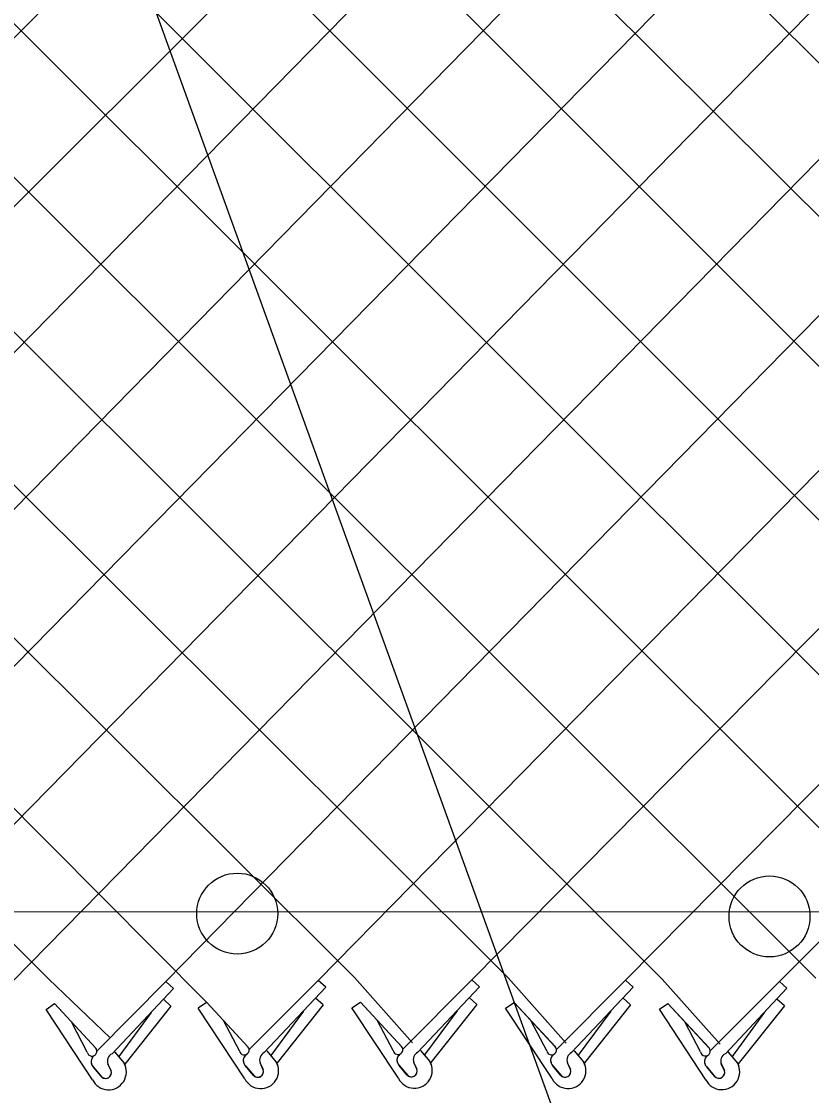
# Model space of a CAD drawing. Extents: x 0 to 2.85, y -0.1 to 1.83.
# Drawn here: x 1.6198 to 1.6612, y 0.8084 to 0.8646 of the extents above; entities that cross this region are included whole.
import ezdxf

# ---------------------------------------------------------------- set-up
doc = ezdxf.new("R2010")
doc.units = 0
doc.layers.add('sb_Chainlink Fence', color=7, linetype='Continuous')
doc.layers.add('sb_Existing Structural Steel', color=7, linetype='Continuous')

msp = doc.modelspace()

# ---------------------------------------------------------------- linework, layer by layer
at = {"layer": 'sb_Chainlink Fence'}
for p, q in [((1.590744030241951, 0.9250268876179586), (1.701720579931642, 0.8144716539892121)), ((1.5987341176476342, 0.9250978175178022), (1.7097773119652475, 0.8145164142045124)), ((1.6595556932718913, 0.8143446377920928), (1.7693420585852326, 0.9240730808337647)), ((1.512007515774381, 0.9232555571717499), (1.621264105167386, 0.8144657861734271)), ((1.5706138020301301, 0.8142162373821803), (1.6776117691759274, 0.9227967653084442)), ((1.58712834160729, 0.8143441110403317), (1.6933155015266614, 0.9225855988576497)), ((1.5951818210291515, 0.8143645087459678), (1.7013683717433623, 0.9225799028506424)), ((1.6032360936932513, 0.8143478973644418), (1.709446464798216, 0.9225321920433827)), ((1.6112985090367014, 0.8142883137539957), (1.7174999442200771, 0.9225117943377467)), ((1.6193552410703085, 0.8143330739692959), (1.7255542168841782, 0.9225284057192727)), ((1.6274081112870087, 0.8143387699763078), (1.7336166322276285, 0.922587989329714)), ((1.6353855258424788, 0.8144004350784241), (1.741673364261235, 0.9225432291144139)), ((1.6434390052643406, 0.8144208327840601), (1.7501311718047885, 0.9224601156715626)), ((1.651493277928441, 0.8144042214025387), (1.75818465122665, 0.9224397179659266)), ((1.5460691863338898, 0.9215535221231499), (1.653411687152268, 0.8144716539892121)), ((1.5541311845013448, 0.9216548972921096), (1.6614684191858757, 0.8145164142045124)), ((1.562188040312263, 0.9216519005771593), (1.6695212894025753, 0.8145221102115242)), ((1.570240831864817, 0.9216879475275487), (1.6775504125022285, 0.8145274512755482)), ((1.5784210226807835, 0.9217017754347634), (1.6856038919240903, 0.8145478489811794)), ((1.5864744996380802, 0.9217231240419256), (1.6936581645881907, 0.8145312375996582)), ((1.5218833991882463, 0.9214796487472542), (1.629543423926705, 0.8132445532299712)), ((1.529961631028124, 0.9214738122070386), (1.6372949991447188, 0.8145478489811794)), ((1.5380151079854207, 0.921495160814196), (1.6453492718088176, 0.8145312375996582)), ((1.5786705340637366, 0.8142609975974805), (1.6815858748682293, 0.9169270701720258)), ((1.6772058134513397, 0.726075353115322), (1.6241986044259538, 0.872583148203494)), ((1.621264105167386, 0.8144657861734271), (1.6244743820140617, 0.8113959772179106)), ((1.6237807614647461, 0.8106960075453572), (1.6274081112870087, 0.8143387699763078)), ((1.6278039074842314, 0.813980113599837), (1.6274081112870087, 0.8143387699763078)), ((1.6317581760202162, 0.8107576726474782), (1.6353855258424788, 0.8144004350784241)), ((1.6357813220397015, 0.8140417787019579), (1.6353855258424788, 0.8144004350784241)), ((1.6372949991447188, 0.8145478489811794), (1.6403303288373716, 0.8111301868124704)), ((1.6398116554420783, 0.8107780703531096), (1.6434390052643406, 0.8144208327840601)), ((1.6438348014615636, 0.8140621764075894), (1.6434390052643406, 0.8144208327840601)), ((1.6453492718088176, 0.8145312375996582), (1.6483846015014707, 0.8111135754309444)), ((1.6478659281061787, 0.8107614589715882), (1.651493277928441, 0.8144042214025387)), ((1.651889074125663, 0.8140455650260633), (1.651493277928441, 0.8144042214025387)), ((1.653411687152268, 0.8144716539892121), (1.6564470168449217, 0.8110539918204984)), ((1.6559283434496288, 0.8107018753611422), (1.6595556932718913, 0.8143446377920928)), ((1.659951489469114, 0.813985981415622), (1.6595556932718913, 0.8143446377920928)), ((1.6245784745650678, 0.8105535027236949), (1.6278039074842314, 0.813980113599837)), ((1.6325558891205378, 0.8106151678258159), (1.6357813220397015, 0.8140417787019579)), ((1.6406093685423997, 0.8106355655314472), (1.6438348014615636, 0.8140621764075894)), ((1.6486636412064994, 0.8106189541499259), (1.651889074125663, 0.8140455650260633)), ((1.6567260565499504, 0.8105593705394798), (1.659951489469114, 0.813985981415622)), ((1.6211200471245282, 0.8128781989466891), (1.621566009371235, 0.813182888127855)), ((1.621566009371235, 0.813182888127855), (1.623722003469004, 0.8108592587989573)), ((1.621566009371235, 0.813182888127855), (1.623735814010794, 0.8108455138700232)), ((1.6276695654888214, 0.8130541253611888), (1.6252567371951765, 0.8100194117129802)), ((1.6276695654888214, 0.8130541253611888), (1.6272737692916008, 0.8134127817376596)), ((1.6290913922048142, 0.8129555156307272), (1.629537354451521, 0.8132602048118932)), ((1.629543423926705, 0.8132445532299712), (1.6316994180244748, 0.8109209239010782)), ((1.629543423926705, 0.8132445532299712), (1.631713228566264, 0.8109071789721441)), ((1.6356469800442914, 0.8131157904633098), (1.6332341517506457, 0.8100810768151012)), ((1.6356469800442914, 0.8131157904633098), (1.6352511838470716, 0.8134744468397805)), ((1.6371509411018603, 0.8129602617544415), (1.6375969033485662, 0.8132649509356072)), ((1.6375969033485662, 0.8132649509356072), (1.639752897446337, 0.8109413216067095)), ((1.6375969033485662, 0.8132649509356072), (1.6397667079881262, 0.8109275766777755)), ((1.6437004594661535, 0.8131361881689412), (1.6412876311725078, 0.8101014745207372)), ((1.6437004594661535, 0.8131361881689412), (1.6433046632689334, 0.8134948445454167)), ((1.6452052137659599, 0.8129436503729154), (1.6456511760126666, 0.8132483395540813)), ((1.6456511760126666, 0.8132483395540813), (1.6478071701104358, 0.8109247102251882)), ((1.6456511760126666, 0.8132483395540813), (1.647820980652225, 0.8109109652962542)), ((1.6517547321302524, 0.8131195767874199), (1.6493419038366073, 0.8100848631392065)), ((1.6517547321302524, 0.8131195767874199), (1.6513589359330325, 0.813478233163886)), ((1.6532676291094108, 0.812884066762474), (1.653713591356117, 0.8131887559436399)), ((1.653713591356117, 0.8131887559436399), (1.655869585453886, 0.8108651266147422)), ((1.653713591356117, 0.8131887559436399), (1.6558833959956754, 0.8108513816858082)), ((1.6598171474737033, 0.8130599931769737), (1.6574043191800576, 0.8100252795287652)), ((1.6598171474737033, 0.8130599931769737), (1.6594213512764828, 0.8134186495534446)), ((1.6235565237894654, 0.8091892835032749), (1.6211200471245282, 0.8128781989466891)), ((1.6266305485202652, 0.8127220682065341), (1.624933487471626, 0.8104121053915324)), ((1.6315339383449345, 0.8092509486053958), (1.6290974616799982, 0.81293986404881)), ((1.634607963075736, 0.812783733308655), (1.6329109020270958, 0.8104737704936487)), ((1.6395874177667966, 0.8092713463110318), (1.6371509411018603, 0.8129602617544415)), ((1.642661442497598, 0.8128041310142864), (1.6409643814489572, 0.8104941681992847)), ((1.647641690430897, 0.8092547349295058), (1.6452052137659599, 0.8129436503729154)), ((1.650715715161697, 0.8127875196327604), (1.649018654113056, 0.8104775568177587)), ((1.6557041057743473, 0.8091951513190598), (1.6532676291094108, 0.812884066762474)), ((1.658778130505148, 0.8127279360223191), (1.657081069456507, 0.8104179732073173)), ((1.62327914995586, 0.810644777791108), (1.6224675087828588, 0.8121963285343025)), ((1.6312565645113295, 0.810706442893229), (1.6304449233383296, 0.8122579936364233)), ((1.6393100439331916, 0.8107268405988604), (1.6384984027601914, 0.8122783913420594)), ((1.6473643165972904, 0.810710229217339), (1.6465526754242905, 0.8122617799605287)), ((1.6554267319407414, 0.810650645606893), (1.6546150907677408, 0.8122021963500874)), ((1.6407445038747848, 0.8107310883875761), (1.6412397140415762, 0.8101448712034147)), ((1.6407510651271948, 0.8107221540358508), (1.6412422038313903, 0.8101428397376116)), ((1.6247136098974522, 0.8106490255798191), (1.6252088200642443, 0.8100628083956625)), ((1.6247201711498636, 0.8106400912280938), (1.6252113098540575, 0.8100607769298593)), ((1.632691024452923, 0.81071069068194), (1.6331862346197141, 0.8101244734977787)), ((1.632697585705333, 0.8107017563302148), (1.633188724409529, 0.8101224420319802)), ((1.6487987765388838, 0.8107144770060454), (1.6492939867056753, 0.8101282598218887)), ((1.6488053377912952, 0.8107055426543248), (1.6492964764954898, 0.8101262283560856)), ((1.6568611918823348, 0.8106548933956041), (1.6573564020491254, 0.8100686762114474)), ((1.6568677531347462, 0.8106459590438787), (1.6573588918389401, 0.8100666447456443)), ((1.6240081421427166, 0.8093742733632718), (1.6236041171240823, 0.8098580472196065)), ((1.6236041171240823, 0.8098580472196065), (1.6240492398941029, 0.8093309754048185)), ((1.6245302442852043, 0.8096598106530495), (1.624366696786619, 0.8100141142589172)), ((1.624367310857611, 0.8100015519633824), (1.6245299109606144, 0.8096678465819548)), ((1.6252088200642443, 0.8100628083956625), (1.6252452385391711, 0.8099947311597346)), ((1.6252452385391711, 0.8099947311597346), (1.6252762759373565, 0.809921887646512)), ((1.6319855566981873, 0.8094359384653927), (1.6315815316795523, 0.8099197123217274)), ((1.6315815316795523, 0.8099197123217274), (1.6320266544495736, 0.8093926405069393)), ((1.6325076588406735, 0.8097214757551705), (1.6323441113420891, 0.8100757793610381)), ((1.6323447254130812, 0.8100632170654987), (1.6325073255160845, 0.8097295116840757)), ((1.6331862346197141, 0.8101244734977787), (1.6332226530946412, 0.8100563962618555)), ((1.6332226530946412, 0.8100563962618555), (1.6332536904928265, 0.8099835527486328)), ((1.6400390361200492, 0.8094563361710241), (1.6396350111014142, 0.8099401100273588)), ((1.6396350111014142, 0.8099401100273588), (1.6400801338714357, 0.8094130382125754)), ((1.6405611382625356, 0.8097418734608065), (1.6403975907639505, 0.8100961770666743)), ((1.6403982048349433, 0.8100836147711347), (1.6405608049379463, 0.809749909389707)), ((1.6412397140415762, 0.8101448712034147), (1.641276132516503, 0.8100767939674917)), ((1.641276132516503, 0.8100767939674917), (1.6413071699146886, 0.8100039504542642)), ((1.6480933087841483, 0.8094397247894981), (1.6476892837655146, 0.8099234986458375)), ((1.6476892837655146, 0.8099234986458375), (1.6481344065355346, 0.8093964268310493)), ((1.648615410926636, 0.8097252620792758), (1.648451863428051, 0.8100795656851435)), ((1.6484524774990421, 0.8100670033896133), (1.6486150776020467, 0.8097332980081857)), ((1.6492939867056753, 0.8101282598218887), (1.6493304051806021, 0.8100601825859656)), ((1.6493304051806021, 0.8100601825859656), (1.649361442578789, 0.8099873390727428)), ((1.6561557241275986, 0.8093801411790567), (1.655751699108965, 0.8098639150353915)), ((1.655751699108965, 0.8098639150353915), (1.6561968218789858, 0.8093368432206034)), ((1.656677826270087, 0.8096656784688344), (1.656514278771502, 0.8100199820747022)), ((1.6565148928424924, 0.8100074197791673), (1.656677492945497, 0.8096737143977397)), ((1.6573564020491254, 0.8100686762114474), (1.6573928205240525, 0.8100005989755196)), ((1.6573928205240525, 0.8100005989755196), (1.6574238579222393, 0.8099277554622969))]:
    msp.add_line(p, q, dxfattribs=at)
for centre, radius, start, end in [((1.62353112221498, 0.8106888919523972), 0.00025580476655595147, 189.9304409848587, 40.97853800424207), ((1.63150853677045, 0.8107505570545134), 0.00025580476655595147, 189.9304409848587, 40.97853800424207), ((1.6395620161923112, 0.8107709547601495), 0.00025580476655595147, 189.9304409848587, 40.97853800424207), ((1.6476162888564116, 0.8107543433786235), 0.00025580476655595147, 189.9304409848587, 40.97853800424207), ((1.6556787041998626, 0.8106947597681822), 0.00025580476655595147, 189.9304409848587, 40.97853800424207), ((1.623863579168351, 0.810141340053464), 0.0003843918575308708, 126.9947472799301, 219.79833989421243), ((1.6238740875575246, 0.8101408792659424), 0.0003909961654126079, 127.7656421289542, 226.33281459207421), ((1.624754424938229, 0.8101734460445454), 0.00041880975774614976, 114.84216649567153, 203.51671506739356), ((1.631840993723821, 0.8102030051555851), 0.0003843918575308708, 126.9947472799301, 219.79833989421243), ((1.6318515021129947, 0.8102025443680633), 0.0003909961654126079, 127.7656421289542, 226.33281459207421), ((1.6327318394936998, 0.8102351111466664), 0.00041880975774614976, 114.84216649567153, 203.51671506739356), ((1.6398944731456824, 0.8102234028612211), 0.0003843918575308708, 126.9947472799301, 219.79833989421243), ((1.6399049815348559, 0.8102229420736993), 0.0003909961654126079, 127.7656421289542, 226.33281459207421), ((1.640785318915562, 0.8102555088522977), 0.00041880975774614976, 114.84216649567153, 203.51671506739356), ((1.6479487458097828, 0.8102067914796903), 0.0003843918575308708, 126.9947472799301, 219.79833989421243), ((1.6479592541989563, 0.8102063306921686), 0.0003909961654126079, 127.7656421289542, 226.33281459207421), ((1.6488395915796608, 0.8102388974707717), 0.00041880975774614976, 114.84216649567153, 203.51671506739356), ((1.6560111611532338, 0.810147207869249), 0.0003843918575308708, 126.9947472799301, 219.79833989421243), ((1.6560216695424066, 0.8101467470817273), 0.0003909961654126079, 127.7656421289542, 226.33281459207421), ((1.656902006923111, 0.8101793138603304), 0.00041880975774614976, 114.84216649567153, 203.51671506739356), ((1.6243949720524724, 0.8096040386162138), 0.0009354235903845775, 206.32021657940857, 29.22686940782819), ((1.624240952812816, 0.8095686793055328), 0.00030330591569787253, 219.86319118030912, 17.48524419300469), ((1.6242420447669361, 0.8095672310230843), 0.00030494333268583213, 230.78260140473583, 19.265642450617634), ((1.6323723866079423, 0.8096657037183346), 0.0009354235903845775, 206.32021657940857, 29.22686940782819), ((1.6322183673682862, 0.8096303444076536), 0.00030330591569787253, 219.86319118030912, 17.48524419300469), ((1.6322194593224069, 0.8096288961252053), 0.00030494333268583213, 230.78260140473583, 19.265642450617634), ((1.6404258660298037, 0.8096861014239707), 0.0009354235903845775, 206.32021657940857, 29.22686940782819), ((1.640271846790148, 0.809650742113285), 0.00030330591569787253, 219.86319118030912, 17.48524419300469), ((1.640272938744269, 0.8096492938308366), 0.00030494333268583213, 230.78260140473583, 19.265642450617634), ((1.648480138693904, 0.8096694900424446), 0.0009354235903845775, 206.32021657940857, 29.22686940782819), ((1.6483261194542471, 0.809634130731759), 0.00030330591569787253, 219.86319118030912, 17.48524419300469), ((1.6483272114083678, 0.8096326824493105), 0.00030494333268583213, 230.78260140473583, 19.265642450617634), ((1.6565425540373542, 0.8096099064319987), 0.0009354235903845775, 206.32021657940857, 29.22686940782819), ((1.6563885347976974, 0.8095745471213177), 0.00030330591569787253, 219.86319118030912, 17.48524419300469), ((1.6563896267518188, 0.8095730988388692), 0.00030494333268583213, 230.78260140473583, 19.265642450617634)]:
    msp.add_arc(centre, radius, start, end, dxfattribs=at)
at = {"layer": 'sb_Existing Structural Steel'}
msp.add_line((1.0977552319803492, 0.8177376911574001), (2.4494196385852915, 0.8184027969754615), dxfattribs=at)
for centre in [(1.6311412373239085, 0.8178964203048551), (1.6590389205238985, 0.8177516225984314)]:
    msp.add_circle(centre, 0.0021204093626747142, dxfattribs=at)

doc.saveas('drawing.dxf')
